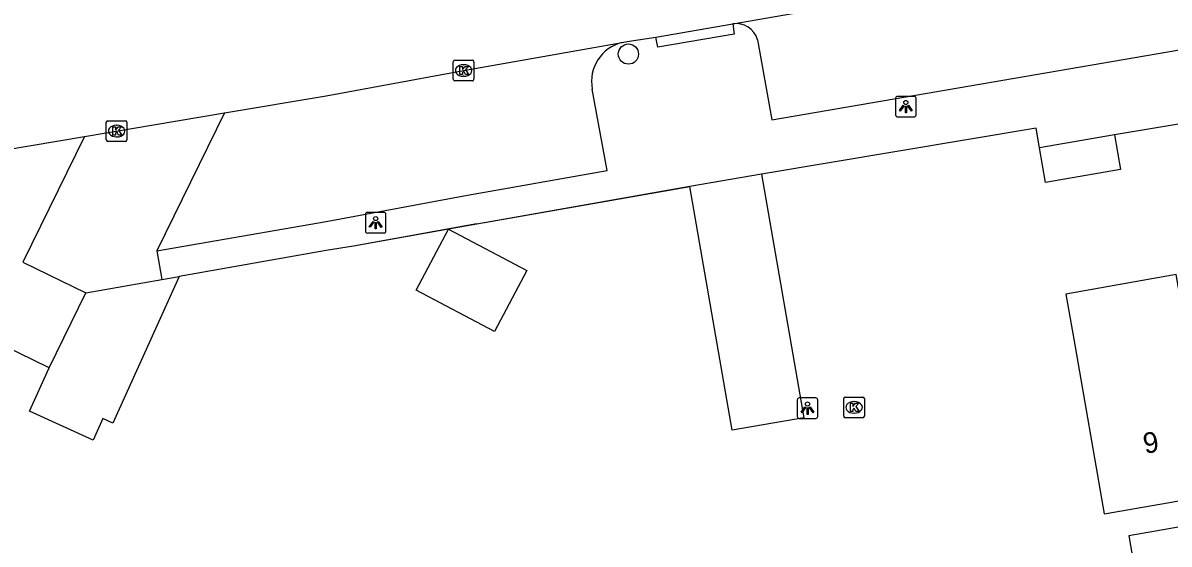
# Model space of a CAD drawing. Extents: x 162880 to 165536, y 384011 to 385179.
# Drawn here: x 163985.3 to 164040.9, y 384540.3 to 384565.6 of the extents above; entities that cross this region are included whole.
import ezdxf

# ---------------------------------------------------------------- set-up
doc = ezdxf.new("R2010")
doc.units = 0
for name, color, linetype in [('IMGEO_Boom', 7, 'Continuous'), ('IMGEO_Kolk', 7, 'Continuous'), ('IMGEO_Lichtpunt', 7, 'Continuous'), ('IMGEO_Muur', 7, 'Continuous'), ('IMGEO_Pand', 7, 'Continuous'), ('IMGEO_Pand_nummerreeks', 7, 'Continuous'), ('IMGEO_Rijbaan_lokaal_open', 7, 'Continuous'), ('IMGEO_Voetpad_open', 7, 'Continuous')]:
    doc.layers.add(name, color=color, linetype=linetype)

msp = doc.modelspace()

# ---------------------------------------------------------------- linework, layer by layer
at = {"layer": 'IMGEO_Boom'}
msp.add_circle((164014.661, 384564.054), 0.489, dxfattribs=at)
at = {"layer": 'IMGEO_Kolk'}
for p, q in [((164006.245, 384563.756), (164007.097, 384563.756)), ((164006.17, 384562.83), (164006.17, 384563.682)), ((164006.658, 384563.536), (164006.683, 384563.536)), ((164007.171, 384563.682), (164007.171, 384562.83)), ((164007.097, 384562.756), (164006.245, 384562.756)), ((164006.681, 384562.976), (164006.656, 384562.976)), ((163989.349, 384559.893), (163989.349, 384560.745)), ((163989.424, 384560.819), (163990.276, 384560.819)), ((163989.837, 384560.599), (163989.862, 384560.599)), ((163990.35, 384560.745), (163990.35, 384559.893)), ((163989.86, 384560.039), (163989.835, 384560.039)), ((163990.276, 384559.819), (163989.424, 384559.819)), ((164025.101, 384546.498), (164025.101, 384547.35)), ((164025.176, 384547.424), (164026.028, 384547.424)), ((164025.589, 384547.204), (164025.614, 384547.204)), ((164026.102, 384547.35), (164026.102, 384546.498)), ((164025.612, 384546.644), (164025.587, 384546.644)), ((164026.028, 384546.424), (164025.176, 384546.424))]:
    msp.add_line(p, q, dxfattribs=at)
for points in [[(164006.245, 384563.756), (164007.097, 384563.756)], [(164006.17, 384562.83), (164006.17, 384563.682)], [(164006.491, 384563.456), (164006.614, 384563.456), (164006.614, 384563.305), (164006.744, 384563.456), (164006.908, 384563.456), (164006.762, 384563.305), (164006.915, 384563.056), (164006.763, 384563.056), (164006.678, 384563.22), (164006.614, 384563.153), (164006.614, 384563.056), (164006.491, 384563.056), (164006.491, 384563.456)], [(164007.171, 384563.682), (164007.171, 384562.83)], [(164007.097, 384562.756), (164006.245, 384562.756)], [(163989.349, 384559.893), (163989.349, 384560.745)], [(163989.424, 384560.819), (163990.276, 384560.819)], [(163989.67, 384560.519), (163989.793, 384560.519), (163989.793, 384560.368), (163989.923, 384560.519), (163990.087, 384560.519), (163989.941, 384560.368), (163990.094, 384560.119), (163989.942, 384560.119), (163989.857, 384560.283), (163989.793, 384560.216), (163989.793, 384560.119), (163989.67, 384560.119), (163989.67, 384560.519)], [(163990.35, 384560.745), (163990.35, 384559.893)], [(163990.276, 384559.819), (163989.424, 384559.819)], [(164025.101, 384546.498), (164025.101, 384547.35)], [(164025.176, 384547.424), (164026.028, 384547.424)], [(164025.422, 384547.124), (164025.545, 384547.124), (164025.545, 384546.973), (164025.675, 384547.124), (164025.839, 384547.124), (164025.693, 384546.973), (164025.846, 384546.724), (164025.694, 384546.724), (164025.609, 384546.888), (164025.545, 384546.821), (164025.545, 384546.724), (164025.422, 384546.724), (164025.422, 384547.124)], [(164026.102, 384547.35), (164026.102, 384546.498)], [(164026.028, 384546.424), (164025.176, 384546.424)]]:
    msp.add_lwpolyline(points, dxfattribs=at)
for centre, start, end in [((164006.247, 384563.68), 91.552, 178.448), ((164006.247, 384563.68), 91.552, 178.448), ((164007.095, 384563.68), 1.552, 88.448), ((164007.095, 384563.68), 1.552, 88.448), ((164006.247, 384562.832), 181.552, 268.448), ((164006.247, 384562.832), 181.552, 268.448), ((164007.095, 384562.832), 271.552, 358.448), ((164007.095, 384562.832), 271.552, 358.448), ((163989.426, 384560.743), 91.552, 178.448), ((163989.426, 384560.743), 91.552, 178.448), ((163990.274, 384560.743), 1.552, 88.448), ((163990.274, 384560.743), 1.552, 88.448), ((163989.426, 384559.895), 181.552, 268.448), ((163989.426, 384559.895), 181.552, 268.448), ((163990.274, 384559.895), 271.552, 358.448), ((163990.274, 384559.895), 271.552, 358.448), ((164025.178, 384547.348), 91.552, 178.448), ((164025.178, 384547.348), 91.552, 178.448), ((164026.026, 384547.348), 1.552, 88.448), ((164026.026, 384547.348), 1.552, 88.448), ((164025.178, 384546.5), 181.552, 268.448), ((164025.178, 384546.5), 181.552, 268.448), ((164026.026, 384546.5), 271.552, 358.448), ((164026.026, 384546.5), 271.552, 358.448)]:
    msp.add_arc(centre, 0.0765, start, end, dxfattribs=at)
for centre, major_axis, ratio, start_param, end_param in [((164006.657, 384563.256), (-0.387, 0.002), 0.722429, 4.712389, 7.853982), ((164006.682, 384563.256), (-0.39, 0.002), 0.717154, 1.570796, 4.712389), ((163989.836, 384560.319), (-0.387, 0.002), 0.722429, 4.712389, 7.853982), ((163989.861, 384560.319), (-0.39, 0.002), 0.717154, 1.570796, 4.712389), ((164025.588, 384546.924), (-0.387, 0.002), 0.722429, 4.712389, 7.853982), ((164025.613, 384546.924), (-0.39, 0.002), 0.717154, 1.570796, 4.712389)]:
    msp.add_ellipse(centre, major_axis=major_axis, ratio=ratio, start_param=start_param, end_param=end_param, dxfattribs=at)
at = {"layer": 'IMGEO_Lichtpunt'}
for p, q in [((164027.613, 384561.909), (164027.613, 384561.102)), ((164027.613, 384561.909), (164027.613, 384561.102)), ((164028.515, 384562.004), (164027.707, 384562.004)), ((164028.515, 384562.004), (164027.707, 384562.004)), ((164028.609, 384561.102), (164028.609, 384561.909)), ((164028.609, 384561.102), (164028.609, 384561.909)), ((164027.707, 384561.008), (164028.515, 384561.008)), ((164027.707, 384561.008), (164028.515, 384561.008)), ((164001.91, 384556.28), (164001.91, 384555.473)), ((164001.91, 384556.28), (164001.91, 384555.473)), ((164002.812, 384556.375), (164002.004, 384556.375)), ((164002.812, 384556.375), (164002.004, 384556.375)), ((164002.906, 384555.473), (164002.906, 384556.28)), ((164002.906, 384555.473), (164002.906, 384556.28)), ((164002.004, 384555.379), (164002.812, 384555.379)), ((164002.004, 384555.379), (164002.812, 384555.379)), ((164022.846, 384547.292), (164022.846, 384546.485)), ((164022.846, 384547.292), (164022.846, 384546.485)), ((164023.748, 384547.387), (164022.94, 384547.387)), ((164023.748, 384547.387), (164022.94, 384547.387)), ((164023.842, 384546.485), (164023.842, 384547.292)), ((164023.842, 384546.485), (164023.842, 384547.292)), ((164022.94, 384546.391), (164023.748, 384546.391)), ((164022.94, 384546.391), (164023.748, 384546.391))]:
    msp.add_line(p, q, dxfattribs=at)
for points in [[(164027.987, 384561.573), (164028.026, 384561.545), (164027.838, 384561.283), (164027.8, 384561.31), (164027.987, 384561.573)], [(164028.089, 384561.525), (164028.136, 384561.525), (164028.136, 384561.203), (164028.089, 384561.203), (164028.089, 384561.525)], [(164028.199, 384561.545), (164028.237, 384561.572), (164028.424, 384561.31), (164028.385, 384561.282), (164028.199, 384561.545)], [(164002.284, 384555.944), (164002.323, 384555.916), (164002.135, 384555.654), (164002.097, 384555.681), (164002.284, 384555.944)], [(164002.496, 384555.916), (164002.534, 384555.943), (164002.721, 384555.681), (164002.682, 384555.653), (164002.496, 384555.916)], [(164002.386, 384555.896), (164002.433, 384555.896), (164002.433, 384555.574), (164002.386, 384555.574), (164002.386, 384555.896)], [(164023.22, 384546.956), (164023.259, 384546.928), (164023.071, 384546.666), (164023.033, 384546.693), (164023.22, 384546.956)], [(164023.322, 384546.908), (164023.369, 384546.908), (164023.369, 384546.586), (164023.322, 384546.586), (164023.322, 384546.908)], [(164023.432, 384546.928), (164023.47, 384546.955), (164023.657, 384546.693), (164023.618, 384546.665), (164023.432, 384546.928)]]:
    msp.add_lwpolyline(points, dxfattribs=at)
for centre in [(164028.112, 384561.707), (164002.409, 384556.078), (164023.345, 384547.09)]:
    msp.add_circle(centre, 0.0994, dxfattribs=at)
for centre, start, end in [((164027.707, 384561.909), 90, 180), ((164027.707, 384561.909), 90, 180), ((164028.515, 384561.909), 0, 90), ((164028.515, 384561.909), 0, 90), ((164027.707, 384561.102), 180, 270), ((164027.707, 384561.102), 180, 270), ((164028.515, 384561.102), 270, 0), ((164028.515, 384561.102), 270, 360), ((164002.004, 384556.28), 90, 180), ((164002.004, 384556.28), 90, 180), ((164002.812, 384556.28), 0, 90), ((164002.812, 384556.28), 0, 90), ((164002.004, 384555.473), 180, 270), ((164002.004, 384555.473), 180, 270), ((164002.812, 384555.473), 270, 0), ((164002.812, 384555.473), 270, 360), ((164022.94, 384547.292), 90, 180), ((164022.94, 384547.292), 90, 180), ((164023.748, 384547.292), 0, 90), ((164023.748, 384547.292), 0, 90), ((164022.94, 384546.485), 180, 270), ((164022.94, 384546.485), 180, 270), ((164023.748, 384546.485), 270, 0), ((164023.748, 384546.485), 270, 360)]:
    msp.add_arc(centre, 0.0946, start, end, dxfattribs=at)
at = {"layer": 'IMGEO_Muur'}
for points in [[(164007.318, 384555.819), (164017.635, 384557.628)], [(164007.318, 384555.819), (164001.329, 384554.741)], [(163988.359, 384552.478), (163992.036, 384553.125)]]:
    msp.add_lwpolyline(points, dxfattribs=at)
at = {"layer": 'IMGEO_Pand'}
for points in [[(164038.228, 384560.131), (164034.592, 384559.512)], [(164038.228, 384560.131), (164038.514, 384558.452), (164034.882, 384557.834), (164034.592, 384559.512)], [(164021.115, 384558.232), (164017.635, 384557.628)], [(164021.115, 384558.232), (164023.167, 384546.419), (164019.687, 384545.815), (164017.635, 384557.628)], [(164005.944, 384555.569), (164009.732, 384553.556), (164008.161, 384550.6), (164004.372, 384552.612), (164005.944, 384555.569)], [(163985.304, 384553.97), (163988.359, 384552.478)], [(163992.878, 384553.273), (163989.663, 384546.161), (163989.182, 384546.379), (163988.714, 384545.343), (163985.631, 384546.737), (163986.582, 384548.84)], [(163992.036, 384553.125), (163992.878, 384553.273)], [(164041.607, 384551.154), (164041.21, 384553.368), (164035.871, 384552.412), (164036.262, 384550.229), (164037.722, 384541.767), (164043.12, 384542.706)], [(163986.582, 384548.84), (163978.499, 384552.788)], [(163988.359, 384552.478), (163992.036, 384553.125)], [(163986.582, 384548.84), (163988.359, 384552.478)]]:
    msp.add_lwpolyline(points, dxfattribs=at)
at = {"layer": 'IMGEO_Rijbaan_lokaal_open'}
for points in [[(164019.718, 384565.52), (164050.517, 384570.867)], [(164015.997, 384564.875), (164019.718, 384565.52)], [(164014.366, 384564.615), (164014.597, 384564.656), (164015.997, 384564.875)], [(163995.071, 384561.2), (164000, 384562.03), (164006.671, 384563.257), (164014.366, 384564.615)], [(163988.286, 384560.057), (163995.071, 384561.2)], [(163984.361, 384559.396), (163988.286, 384560.057)]]:
    msp.add_lwpolyline(points, dxfattribs=at)
at = {"layer": 'IMGEO_Voetpad_open'}
for points in [[(164020.921, 384564.744), (164021.608, 384560.862), (164050.418, 384565.813), (164049.758, 384569.693)], [(164019.718, 384565.52), (164019.785, 384565.025), (164016.082, 384564.383), (164015.997, 384564.875)], [(163991.795, 384554.511), (164000, 384555.934), (164006.852, 384557.207), (164013.624, 384558.402), (164012.907, 384562.359)], [(163995.071, 384561.2), (163991.795, 384554.511)], [(164034.592, 384559.512), (164034.432, 384560.461), (164021.115, 384558.232)], [(164041.82, 384560.743), (164038.228, 384560.131)], [(163988.286, 384560.057), (163985.304, 384553.97)], [(164017.635, 384557.628), (164005.944, 384555.569)], [(164005.944, 384555.569), (164001.329, 384554.741), (164000, 384554.526), (163992.878, 384553.273)], [(163991.795, 384554.511), (163992.036, 384553.125)], [(164059.217, 384545.507), (164059.428, 384544.287), (164038.927, 384540.705), (164040.271, 384532.937)]]:
    msp.add_lwpolyline(points, dxfattribs=at)
for centre, radius, start, end in [((164019.879, 384564.449), 1.083, 15.8183, 98.5333), ((164014.82, 384562.722), 1.947, 103.4791, 190.7378)]:
    msp.add_arc(centre, radius, start, end, dxfattribs=at)

# ---------------------------------------------------------------- texts
at = {"layer": 'IMGEO_Pand_nummerreeks'}
msp.add_text('9', height=1, rotation=9.8703, dxfattribs=at).set_placement((164039.706, 384544.67))

doc.saveas('drawing.dxf')
